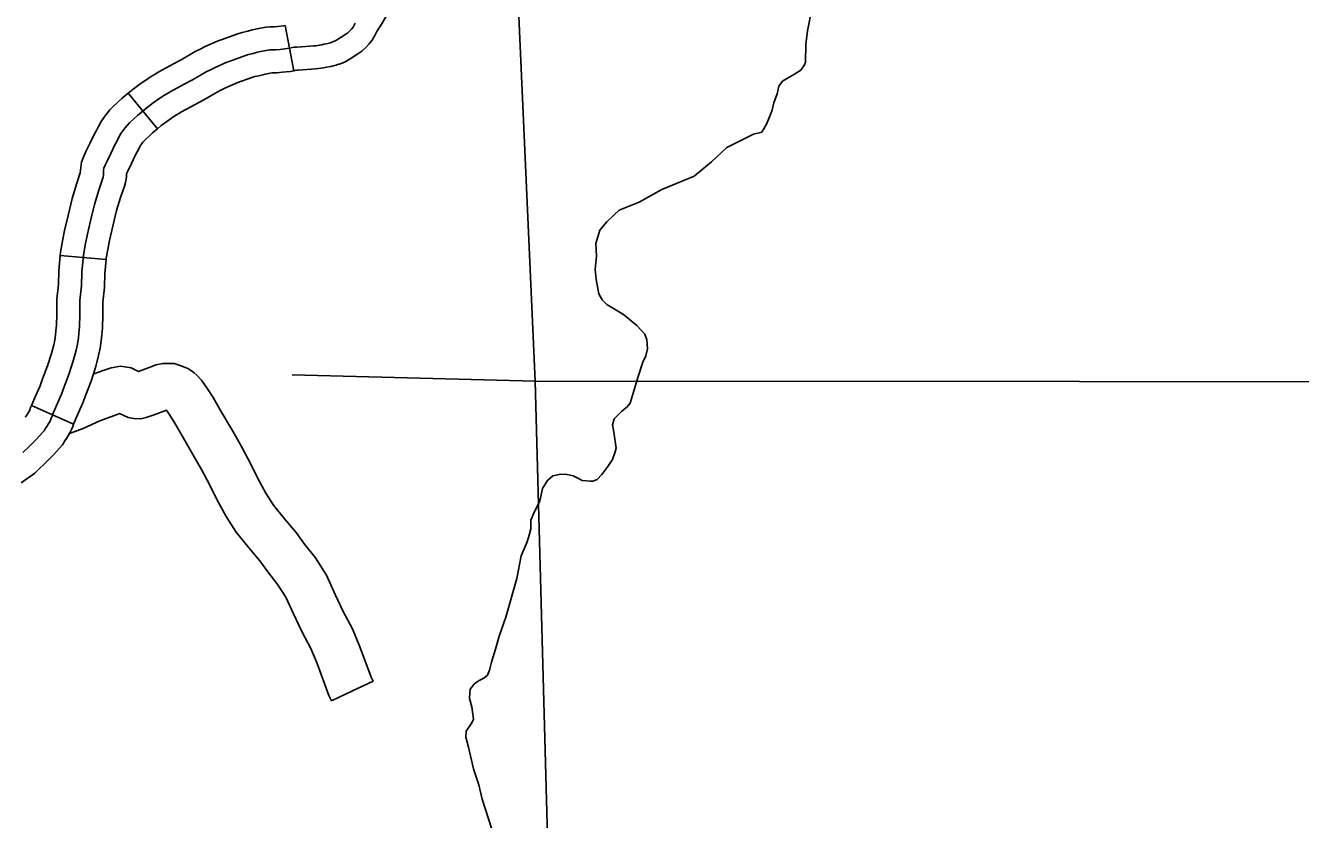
# Model space of a CAD drawing. Extents: x 1720274 to 1751788, y 372074 to 391887.
# Drawn here: x 1731398 to 1732055, y 379350 to 379758 of the extents above; entities that cross this region are included whole.
import ezdxf

# ---------------------------------------------------------------- set-up
doc = ezdxf.new("R2010")
doc.units = 0
for name, color, linetype in [('Level 32', 7, 'Continuous'), ('Level 35', 7, 'Continuous'), ('Level 46', 7, 'Continuous'), ('Level 5', 7, 'Continuous')]:
    doc.layers.add(name, color=color, linetype=linetype)

msp = doc.modelspace()

# ---------------------------------------------------------------- linework, layer by layer
at = {"layer": 'Level 32'}
for p, q in [((1731536.53, 379735.04), (1731531.98, 379758.3)), ((1731466.27, 379705.2), (1731451.16, 379723.46)), ((1731439.79, 379637.92), (1731416.18, 379640.01)), ((1731423.02, 379553.17), (1731401.36, 379562.79))]:
    msp.add_line(p, q, dxfattribs=at)
for points in [[(1731598.86, 379802.6), (1731597.97, 379800.41), (1731597.09, 379797.22), (1731593.17, 379785.69), (1731591.89, 379781.99), (1731590.31, 379776.63), (1731589.72, 379774.87), (1731589.2, 379773.51), (1731588.51, 379771.79), (1731587.94, 379770.47), (1731587.36, 379769.37), (1731586.71, 379768.09), (1731585.29, 379765.5), (1731581.84, 379759.43), (1731579.26, 379755.16), (1731578.65, 379754.11), (1731578.31, 379753.51)], [(1731412.19, 379557.98), (1731414.31, 379562.77), (1731416.87, 379568.48), (1731418.23, 379572.3), (1731420.84, 379579.21), (1731423.06, 379586.18), (1731424.41, 379591.16), (1731425.04, 379594.25), (1731425.52, 379597.49), (1731425.76, 379600.15), (1731426.05, 379603.25), (1731426.25, 379609.39), (1731426.3, 379616.69), (1731427.17, 379624.29), (1731427.31, 379631.39), (1731428.08, 379640.1), (1731429.15, 379646.1), (1731430.02, 379650.21), (1731431.76, 379657.8), (1731433.74, 379666.17), (1731436.01, 379673.47), (1731437.94, 379679.27), (1731438.28, 379680.38), (1731438.42, 379681.11), (1731438.37, 379682.08), (1731438.52, 379683.77), (1731438.71, 379684.93), (1731439.29, 379686.48), (1731440.11, 379688.22), (1731442.19, 379692.43), (1731444.22, 379696.87), (1731445.43, 379699), (1731446.54, 379701.13), (1731447.41, 379702.73), (1731448.38, 379704.13), (1731449.54, 379705.68), (1731450.6, 379706.89), (1731451.76, 379708.14), (1731454.03, 379710.27), (1731455.91, 379712.01), (1731460.94, 379716.17), (1731464.08, 379718.44), (1731468.03, 379721.24), (1731469.8, 379722.37), (1731471.13, 379723.17), (1731472.78, 379724.18), (1731480, 379728.07), (1731484.27, 379730.32), (1731491.27, 379734.43), (1731493.53, 379735.56), (1731495.9, 379736.77), (1731501.96, 379739.43), (1731503.11, 379739.85), (1731511.5, 379742.83), (1731513.13, 379743.38), (1731515.55, 379743.96), (1731517.74, 379744.53), (1731519.31, 379744.85), (1731521.33, 379745.25), (1731522.25, 379745.41), (1731523.22, 379745.57), (1731524.02, 379745.74), (1731524.87, 379745.82), (1731525.87, 379745.82), (1731527, 379745.86), (1731529.34, 379746.02), (1731533, 379746.42), (1731534.85, 379746.78), (1731536.5, 379747.07), (1731538.03, 379747.23), (1731540.33, 379747.27), (1731544.67, 379747.67), (1731546.65, 379747.79), (1731547.85, 379747.91), (1731548.82, 379748.03), (1731549.67, 379748.15), (1731550.83, 379748.4), (1731551.96, 379748.64), (1731553.09, 379748.88), (1731553.93, 379749.04), (1731554.68, 379749.26), (1731555.24, 379749.44), (1731556, 379749.7), (1731556.88, 379750), (1731557.76, 379750.41), (1731558.48, 379750.81), (1731559.89, 379751.7), (1731561.7, 379752.87), (1731562.91, 379753.63), (1731564.08, 379754.44), (1731565.12, 379755.41), (1731566.09, 379756.45), (1731566.94, 379757.46), (1731568.05, 379759.45)], [(1731451.16, 379723.46), (1731453.68, 379725.54), (1731457.18, 379728.08), (1731461.42, 379731.08), (1731463.54, 379732.43), (1731464.97, 379733.3), (1731466.88, 379734.46), (1731474.43, 379738.52), (1731478.5, 379740.68), (1731485.62, 379744.85), (1731488.19, 379746.14), (1731490.83, 379747.49), (1731497.53, 379750.42), (1731499.08, 379751), (1731507.64, 379754.04), (1731509.86, 379754.78), (1731512.68, 379755.46), (1731515.07, 379756.08), (1731516.96, 379756.46), (1731519.15, 379756.9), (1731520.26, 379757.09), (1731521.08, 379757.23), (1731522.29, 379757.47), (1731524.3, 379757.67), (1731525.66, 379757.67), (1731526.38, 379757.69), (1731528.28, 379757.82), (1731531.21, 379758.15), (1731531.98, 379758.3)], [(1731536.53, 379735.04), (1731536.99, 379735.13), (1731538.12, 379735.32), (1731538.76, 379735.39), (1731540.98, 379735.43), (1731545.58, 379735.85), (1731547.6, 379735.98), (1731549.18, 379736.14), (1731550.4, 379736.29), (1731551.71, 379736.48), (1731553.28, 379736.8), (1731555.44, 379737.26), (1731556.7, 379737.5), (1731558.21, 379737.94), (1731558.99, 379738.2), (1731559.8, 379738.47), (1731561.34, 379739), (1731563.16, 379739.85), (1731564.52, 379740.61), (1731566.26, 379741.71), (1731568.09, 379742.88), (1731569.45, 379743.75), (1731571.5, 379745.16), (1731573.51, 379747.02), (1731574.99, 379748.62), (1731576.73, 379750.7), (1731578.31, 379753.51)], [(1731466.27, 379705.2), (1731468.2, 379706.8), (1731470.98, 379708.81), (1731474.64, 379711.4), (1731476.06, 379712.3), (1731477.29, 379713.05), (1731478.68, 379713.9), (1731485.58, 379717.61), (1731490.04, 379719.97), (1731496.93, 379724.01), (1731498.87, 379724.98), (1731500.98, 379726.06), (1731506.4, 379728.44), (1731507.14, 379728.71), (1731515.36, 379731.63), (1731516.41, 379731.98), (1731518.42, 379732.46), (1731520.41, 379732.98), (1731521.67, 379733.24), (1731523.5, 379733.6), (1731524.24, 379733.73), (1731525.36, 379733.92), (1731525.6, 379733.97), (1731526.09, 379733.97), (1731527.62, 379734.02), (1731530.39, 379734.21), (1731534.79, 379734.7), (1731536.53, 379735.04)], [(1731416.18, 379640.01), (1731416.33, 379641.66), (1731417.51, 379648.36), (1731418.44, 379652.76), (1731420.21, 379660.49), (1731422.3, 379669.29), (1731424.73, 379677.1), (1731426.52, 379682.47), (1731426.75, 379685.25), (1731427.21, 379688.01), (1731428.37, 379691.09), (1731429.44, 379693.37), (1731431.49, 379697.51), (1731433.66, 379702.27), (1731435.02, 379704.67), (1731436.09, 379706.71), (1731437.3, 379708.94), (1731438.75, 379711.05), (1731440.33, 379713.15), (1731441.79, 379714.82), (1731443.34, 379716.49), (1731445.96, 379718.95), (1731448.11, 379720.93), (1731451.16, 379723.46)], [(1731439.79, 379637.92), (1731439.84, 379638.54), (1731440.78, 379643.83), (1731441.59, 379647.66), (1731443.3, 379655.11), (1731445.17, 379663.04), (1731447.29, 379669.84), (1731449.23, 379675.67), (1731449.78, 379677.49), (1731450.33, 379680.23), (1731450.25, 379681.87), (1731450.26, 379681.94), (1731450.79, 379683.07), (1731452.9, 379687.34), (1731454.79, 379691.48), (1731455.84, 379693.33), (1731457, 379695.55), (1731457.52, 379696.51), (1731458, 379697.21), (1731458.74, 379698.2), (1731459.41, 379698.96), (1731460.18, 379699.79), (1731462.1, 379701.59), (1731463.72, 379703.09), (1731466.27, 379705.2)], [(1731401.36, 379562.79), (1731403.49, 379567.6), (1731405.87, 379572.89), (1731407.1, 379576.37), (1731409.64, 379583.11), (1731411.69, 379589.53), (1731412.88, 379593.89), (1731413.37, 379596.31), (1731413.75, 379598.9), (1731413.96, 379601.24), (1731414.22, 379603.99), (1731414.4, 379609.62), (1731414.45, 379617.41), (1731415.33, 379625.08), (1731415.47, 379632.04), (1731416.18, 379640.01)], [(1731423.02, 379553.17), (1731425.13, 379557.94), (1731427.88, 379564.07), (1731429.36, 379568.23), (1731432.03, 379575.32), (1731434.43, 379582.82), (1731435.95, 379588.42), (1731436.71, 379592.2), (1731437.29, 379596.08), (1731437.56, 379599.07), (1731437.89, 379602.51), (1731438.1, 379609.17), (1731438.14, 379615.98), (1731439, 379623.49), (1731439.15, 379630.75), (1731439.79, 379637.92)], [(1731401.36, 379562.79), (1731400.78, 379561.28), (1731400.48, 379560.43), (1731400.31, 379560.03), (1731400.2, 379559.8), (1731400, 379559.43), (1731399.43, 379558.54), (1731398.77, 379557.52), (1731398.36, 379556.9), (1731398.13, 379556.64)], [(1731412.19, 379557.98), (1731411.95, 379557.32), (1731411.54, 379556.16), (1731411.13, 379555.18), (1731410.75, 379554.39), (1731410.21, 379553.41), (1731409.39, 379552.11), (1731408.67, 379551.01), (1731407.82, 379549.71), (1731407.01, 379548.8), (1731404.14, 379545.59), (1731402.94, 379544.41), (1731399.97, 379541.38), (1731396.92, 379538.46)], [(1731423.02, 379553.17), (1731422.6, 379551.88), (1731421.94, 379550.32), (1731421.3, 379548.98), (1731420.43, 379547.39), (1731419.35, 379545.69), (1731418.57, 379544.5), (1731417.27, 379542.53), (1731415.89, 379540.95), (1731412.72, 379537.4), (1731411.32, 379536.02), (1731408.3, 379532.95), (1731405.04, 379529.83), (1731403.03, 379527.97), (1731396.03, 379522.97)]]:
    msp.add_lwpolyline(points, dxfattribs=at)
at = {"layer": 'Level 35'}
for points in [[(1731803.2, 379766.87), (1731800.89, 379755.5), (1731800.04, 379748.55), (1731799.83, 379739.49), (1731799.41, 379738.01), (1731797.52, 379735.27), (1731794.15, 379733.17), (1731790.57, 379731.27), (1731788.05, 379729.59), (1731786.15, 379727.06), (1731785.31, 379723.06), (1731783.63, 379718.42), (1731782.57, 379714.21), (1731779.84, 379707.47), (1731777.31, 379703.46), (1731773.1, 379702.41), (1731759.42, 379695.46), (1731751.42, 379688.09), (1731742.58, 379680.71), (1731725.96, 379673.97), (1731714.17, 379667.44), (1731703.86, 379663.23), (1731701.12, 379660.7), (1731697.54, 379657.33), (1731693.97, 379652.91), (1731691.86, 379646.16), (1731692.28, 379639.63), (1731691.65, 379632.68), (1731692.07, 379627.63), (1731693.54, 379620.25), (1731695.23, 379617.09), (1731697.54, 379614.78), (1731706.17, 379609.51), (1731713.12, 379603.82), (1731717.12, 379599.4), (1731718.17, 379596.45), (1731718.59, 379591.81), (1731717.75, 379588.23), (1731716.06, 379585.07), (1731713.75, 379577.7), (1731709.54, 379564.01), (1731708.07, 379562.11), (1731705.12, 379559.58), (1731701.33, 379555.79), (1731700.49, 379552.84), (1731701.12, 379549.05), (1731702.38, 379540.83), (1731701.96, 379538.94), (1731700.49, 379534.93), (1731698.17, 379531.35), (1731695.02, 379527.14), (1731692.7, 379524.61), (1731690.39, 379523.77), (1731689.12, 379523.77), (1731684.91, 379524.19), (1731683.02, 379525.24), (1731680.28, 379526.51), (1731677.13, 379527.14), (1731673.97, 379527.35), (1731669.76, 379526.51), (1731667.02, 379524.19), (1731664.5, 379519.98), (1731663.03, 379513.45), (1731660.29, 379508.18), (1731658.4, 379503.76), (1731658.4, 379499.33), (1731657.55, 379495.96), (1731656.5, 379492.59), (1731653.55, 379485.43), (1731651.24, 379473.63)], [(1731651.24, 379473.63), (1731645.56, 379453.83), (1731642.19, 379443.93), (1731640.29, 379437.4), (1731638.19, 379430.66), (1731637.14, 379426.44), (1731636.09, 379423.92), (1731634.19, 379422.44), (1731631.88, 379421.18), (1731630.4, 379420.12), (1731629.14, 379419.07), (1731627.25, 379416.75), (1731627.04, 379414.65), (1731626.82, 379411.91), (1731628.09, 379407.7), (1731628.93, 379401.38), (1731628.09, 379399.48), (1731625.14, 379395.06), (1731624.93, 379392.11), (1731626.4, 379386.84), (1731628.93, 379375.67), (1731631.67, 379367.46), (1731633.35, 379360.09), (1731638.4, 379344.71)]]:
    msp.add_lwpolyline(points, dxfattribs=at)
at = {"layer": 'Level 46'}
for points in [[(1731433.17, 379578.89), (1731437.83, 379580.58), (1731442.4, 379582.08), (1731447.15, 379582.97), (1731452.76, 379582.03), (1731456.5, 379580.17), (1731463.3, 379582.86), (1731465.36, 379583.67), (1731469.03, 379584.4), (1731471.47, 379584.4), (1731474.87, 379584.28), (1731478.01, 379583.27), (1731481.9, 379581.7), (1731483.83, 379580.51), (1731485.17, 379579.6), (1731486.68, 379578.25), (1731488.99, 379575.8), (1731492.01, 379571.33), (1731494.96, 379566.82), (1731498.73, 379560.1), (1731505.01, 379549.44), (1731509.68, 379541.2), (1731514.37, 379532.52), (1731517.77, 379525.46), (1731522.07, 379517.58), (1731525.96, 379511.4), (1731531.7, 379504.44), (1731537.64, 379497.31), (1731541.95, 379491.34), (1731547.52, 379484.27), (1731553.19, 379475.47), (1731557.79, 379465.5), (1731561.89, 379456.7), (1731566.68, 379447.77), (1731570.46, 379438.52), (1731576.34, 379422.86), (1731577.26, 379420.94), (1731566.58, 379415.81), (1731555.89, 379410.68)], [(1731420.95, 379548.25), (1731428.01, 379550.88), (1731436.48, 379554.88), (1731445.56, 379558.17), (1731446.73, 379558.56), (1731448.84, 379557.51), (1731451.09, 379556.61), (1731453.99, 379556.03), (1731457.61, 379555.95), (1731460.4, 379556.59), (1731464.09, 379557.68), (1731470.83, 379560.35), (1731472.28, 379558.21), (1731474.69, 379554.52), (1731478.19, 379548.28), (1731484.49, 379537.58), (1731488.94, 379529.73), (1731493.25, 379521.74), (1731496.68, 379514.63), (1731501.62, 379505.58), (1731506.72, 379497.49), (1731513.45, 379489.32), (1731518.9, 379482.77), (1731523.02, 379477.06), (1731528.21, 379470.48), (1731532.37, 379464.04), (1731536.29, 379455.53), (1731540.69, 379446.08), (1731545.2, 379437.66), (1731548.39, 379429.87), (1731554.52, 379413.54), (1731555.89, 379410.68)]]:
    msp.add_lwpolyline(points, dxfattribs=at)
at = {"layer": 'Level 5'}
for points in [[(1731652.11, 379766.92), (1731660.67, 379575.2)], [(1731535.6, 379578.59), (1731660.67, 379575.2)], [(1731660.67, 379575.2), (1732501.56, 379574.74)], [(1731660.67, 379575.2), (1731680.29, 378852.57)]]:
    msp.add_lwpolyline(points, dxfattribs=at)

doc.saveas('drawing.dxf')
